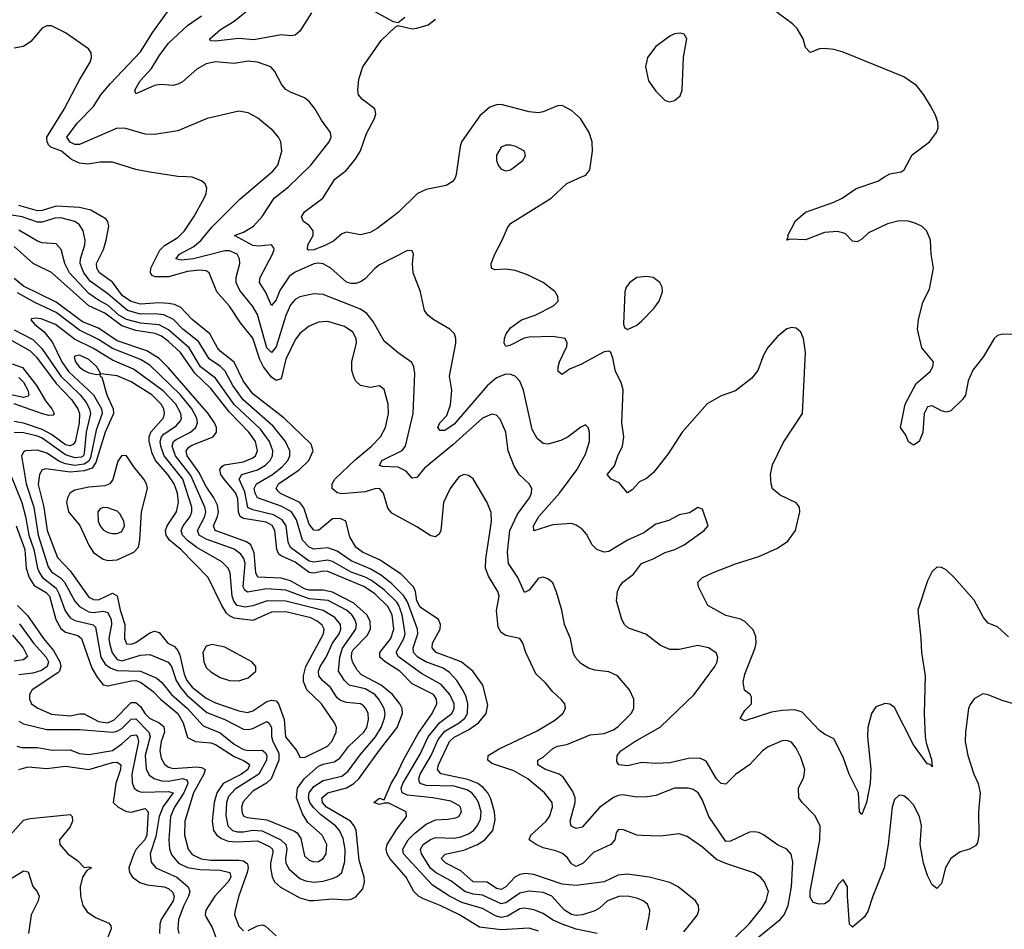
# Model space of a CAD drawing. Header units: inches. Extents: x 884549 to 1028252, y 526810 to 653624.
# Tile 528 of 656: x 953294 to 957498, y 606788 to 610671. Entities that reach past the tile are written whole.
import ezdxf

# ---------------------------------------------------------------- set-up
doc = ezdxf.new("R2010")
doc.units = ezdxf.units.IN
doc.header["$MEASUREMENT"] = 0
doc.layers.add('A9650', color=7, linetype='Continuous')
doc.layers.add('A9651', color=7, linetype='Continuous')

msp = doc.modelspace()

# ---------------------------------------------------------------- linework, layer by layer
at = {"layer": 'A9650', "color": 5}
for points, elevation in [([(956350, 606755), (956410, 606813.4), (956462.4, 606877.6), (956481.7, 606910), (956491.6, 606950), (956474.5, 606990), (956457.7, 607010), (956429.4, 607029.4), (956310, 607068.3), (956270, 607085.9), (956210, 607139.1), (956144, 607184), (956110, 607196.1), (956030, 607185), (955950, 607188.7), (955930, 607190.6), (955870, 607214), (955850, 607213.3), (955840.5, 607199.5), (955834.9, 607170), (955818.7, 607150), (955744.7, 607115.3), (955699.9, 607070), (955670, 607055.7), (955650, 607067.9), (955632.9, 607092.9), (955611.4, 607111.4), (955583.3, 607123.3), (955530, 607136.1), (955499, 607150), (955469.8, 607170), (955477.2, 607190), (955541.6, 607250), (955556.7, 607270), (955569.9, 607310), (955567.8, 607330), (955535.2, 607370), (955463.9, 607430), (955404.8, 607464.8), (955310, 607496), (955293, 607510), (955295, 607530), (955341.9, 607558.1), (955504.3, 607635.7), (955578.6, 607681.4), (955613.7, 607710), (955624.4, 607730), (955621.3, 607750), (955608, 607768), (955570, 607802), (955539.9, 607839.9), (955498.5, 607878.5), (955455.6, 607970), (955443, 608010), (955430, 608029.5), (955370, 608042.5), (955350, 608054.8), (955337.2, 608077.2), (955330.3, 608149.7), (955342, 608210), (955335.9, 608230), (955296, 608296), (955283, 608330), (955284.3, 608370), (955308.6, 608528.6), (955307.2, 608567.2), (955290.8, 608610), (955230, 608711.6), (955210, 608725.6), (955190, 608729.6), (955170, 608719.6), (955131.6, 608670), (955103.7, 608610), (955093.1, 608490), (955085.3, 608474.7), (955070, 608464.2), (955050, 608467.7), (954990, 608506.6), (954883.9, 608563.9), (954866.6, 608586.6), (954847.7, 608650), (954830.4, 608670.4), (954810, 608668.4), (954770, 608655.4), (954670, 608647.6), (954650, 608651.9), (954629.1, 608670), (954627.9, 608690), (954639.2, 608710), (954727.1, 608792.9), (954796.9, 608850), (954835, 608890), (954856.6, 608930), (954868.4, 608990), (954868.2, 609030), (954850, 609092.9), (954830, 609107.9), (954790, 609101.5), (954750, 609109.8), (954730, 609128.4), (954722.6, 609142.6), (954713, 609173), (954711.7, 609210), (954731.8, 609291.8), (954730.7, 609310.7), (954716.9, 609336.9), (954681.5, 609361.5), (954610, 609383), (954570, 609380.5), (954530, 609362.5), (954490, 609332), (954470, 609304.6), (954430, 609221.4), (954410, 609138.5), (954390, 609130.5), (954370, 609145.2), (954334.9, 609190), (954320, 609220), (954290, 609311.1), (954236.5, 609376.5), (954190, 609448), (954136.4, 609510), (954103.9, 609590), (954090, 609599.1), (954061.5, 609601.5), (954010, 609596.1), (953930, 609573.2), (953873.1, 609573.1), (953859.9, 609579.9), (953852.1, 609590), (953854.1, 609610), (953892.4, 609687.6), (953912.1, 609707.9), (953970, 609741.4), (953997.9, 609770), (954037.9, 609830), (954082.5, 609910), (954090.8, 609930), (954092.8, 609952.8), (954085.6, 609970), (954070, 609983), (954030, 609998.5), (954007.8, 610000)], 2180), ([(956443.2, 606750), (956541.6, 606830), (956558.1, 606850), (956576.1, 606890), (956589.5, 606970), (956594.9, 607074.9), (956588.9, 607108.9), (956569.8, 607129.8), (956530, 607148.7), (956470, 607191.9), (956450, 607201.5), (956430, 607204.8), (956410, 607202.6), (956330, 607164.1), (956310, 607163.2), (956236.9, 607270), (956210, 607339.1), (956191.2, 607370), (956170, 607384.3), (956149.9, 607389.9), (956090, 607389.9), (956010, 607359.9), (955974.1, 607354.1), (955930, 607352.7), (955870, 607362.4), (955850, 607359.9), (955830, 607351.1), (955770, 607308.2), (955696.1, 607223.9), (955670, 607217.7), (955648.6, 607228.6), (955644.2, 607250), (955665.4, 607330), (955665.4, 607350), (955656.3, 607376.3), (955616.2, 607436.2), (955598.3, 607450), (955538.7, 607470), (955506, 607490), (955506, 607510), (955530, 607523.3), (955570, 607559.3), (955589.9, 607570.1), (955630, 607577.1), (955730, 607618.7), (955790, 607624.2), (955830, 607639.1), (955850, 607653.7), (955905.3, 607710), (955916.8, 607730), (955916.4, 607770), (955898.3, 607810), (955847.3, 607870), (955810, 607887.6), (955750, 607894.2), (955722.3, 607902.3), (955690, 607922.2), (955666.5, 607950), (955657, 607970), (955645.5, 608030), (955620.3, 608090), (955608.9, 608150), (955587, 608227), (955570, 608267), (955550, 608283.6), (955530, 608291.6), (955510, 608287), (955470, 608235.8), (955450, 608226.3), (955421.6, 608290), (955380.9, 608350), (955377.4, 608397.4), (955386.7, 608490), (955419.1, 608560.9), (955470.5, 608630), (955479.4, 608650), (955480.8, 608670), (955469.8, 608690), (955426.6, 608730), (955405.2, 608765.2), (955380.6, 608830), (955370.4, 608910.4), (955345.9, 608965.9), (955330, 608983.5), (955310, 608987.3), (955270, 608969.8), (955143.8, 608856.2), (955023.2, 608756.8), (954990, 608716.3), (954970, 608714), (954943.7, 608743.7), (954910, 608761.4), (954843.5, 608763.5), (954830, 608767.9), (954840.6, 608790), (954927.5, 608832.5), (954941, 608850), (954974.9, 608990), (954981.3, 609161.3), (954976.8, 609190), (954968.2, 609208.2), (954910, 609248.5), (954850, 609298.9), (954803.5, 609383.5), (954777, 609417), (954750, 609435), (954590, 609498.4), (954550, 609500.6), (954490, 609488), (954470, 609477.4), (954450, 609453.6), (954430, 609408.9), (954390, 609274.3), (954370, 609251.2), (954350, 609270.7), (954310, 609412.9), (954290, 609446.5), (954234.7, 609514.7), (954218, 609550), (954217.8, 609570), (954234.6, 609630), (954233.3, 609650), (954222.2, 609670), (954190, 609685.1), (954170, 609684.9), (954037, 609650), (953984.3, 609644.3), (953961.4, 609650), (953976.5, 609670), (954037.2, 609702.8), (954069.5, 609730), (954114.1, 609785.9), (954234.8, 609905.2), (954346.3, 610000)], 2160), ([(957547.5, 607747.5), (957490, 607764.8), (957430, 607789.7), (957406.6, 607793.4), (957370, 607771.8), (957352.5, 607747.5), (957345.7, 607730), (957332.6, 607630), (957331.5, 607590), (957343.2, 607530), (957368.1, 607450), (957386.5, 607410), (957394.9, 607370), (957388, 607290), (957390.2, 607189.8), (957383.4, 607156.6), (957375.8, 607144.2), (957349.2, 607130.8), (957310, 607119.3), (957269.6, 607090.4), (957247.6, 607050), (957230, 606983.7), (957210, 606962.7), (957190, 606978.4), (957170, 607018.4), (957153.6, 607070), (957139.3, 607150), (957144.2, 607230), (957136.5, 607270), (957110, 607319.7), (957090, 607342.4), (957070, 607358.4), (957050, 607360.7), (957030, 607342.7), (957019.6, 607310), (957002.7, 607150), (956984.8, 607050), (956936.6, 606930), (956915.4, 606864.6), (956900.5, 606839.5), (956850, 606797.6), (956837.6, 606810), (956828.5, 606928.5), (956829.6, 606970), (956810, 607000.7), (956790, 606980.7), (956750, 606909.6), (956730, 606896.9), (956710, 606895.1), (956682.4, 606902.4), (956670, 606925.2), (956669.5, 606950), (956710.5, 607169.5), (956711.8, 607230), (956690, 607274.2), (956635.4, 607330), (956621.6, 607350), (956619.7, 607390), (956642.8, 607437.2), (956647.4, 607470), (956630, 607522), (956610, 607561.3), (956590, 607586.3), (956570, 607594.7), (956550, 607592.4), (956490, 607567.4), (956466.5, 607550), (956410, 607489.8), (956350, 607448.3), (956310, 607408.2), (956290, 607411), (956270, 607431.1), (956225.4, 607505.4), (956198.9, 607518.9), (956150, 607517.3), (956070, 607498.5), (956010, 607496.2), (955950, 607499.9), (955890, 607486.1), (955852, 607490), (955844.4, 607504.4), (955845.2, 607530), (955861.1, 607550), (955920.8, 607590), (956028.4, 607651.6), (956174.6, 607790), (956262.7, 607910), (956272.4, 607930), (956275.8, 607950), (956268.4, 607968.4), (956235.1, 607990), (956190, 607999.8), (956110, 607982.7), (956070, 607982.7), (956030, 607999.8), (955967.6, 608047.6), (955894, 608074), (955876.3, 608090), (955866, 608110), (955843, 608190), (955846.3, 608230), (955854.7, 608250), (955869.8, 608270.2), (955915.3, 608304.7), (955949.9, 608350.1), (955999.6, 608370), (956050, 608397.2), (956091.6, 608410), (956131, 608429), (956217.2, 608490), (956234, 608510), (956210, 608582), (956190, 608589.2), (956153.7, 608566.3), (956110, 608557.4), (956066, 608534), (956010, 608517.3), (955959.1, 608480.9), (955890, 608449.7), (955810, 608400.8), (955790, 608398.5), (955759.1, 608410), (955738.9, 608430), (955714.9, 608474.9), (955696.5, 608496.5), (955670, 608514), (955650, 608520.3), (955570, 608515), (955489.2, 608489.2), (955488, 608510), (955510.5, 608550), (955599.6, 608650), (955672.5, 608750), (955710, 608815.8), (955726.6, 608870), (955726.6, 608910), (955721.2, 608930), (955710, 608941.2), (955690, 608932.3), (955636.3, 608890), (955605, 608875), (955550, 608858.9), (955530, 608861.8), (955503.9, 608883.9), (955482.4, 608922.4), (955445.2, 609090), (955430, 609128.4), (955409.3, 609149.3), (955390, 609157.3), (955370, 609158), (955330, 609142.2), (955290, 609108.1), (955150, 608944.6), (955110, 608918), (955090, 608917.4), (955079.8, 608930), (955088.7, 608950), (955118.2, 608981.8), (955133.2, 609026.8), (955139.4, 609090), (955129.8, 609150), (955157.1, 609290), (955157.1, 609310), (955150.8, 609330), (955131, 609350), (955062.3, 609390), (955037.6, 609410), (955022.4, 609430), (955005.7, 609510), (954974, 609590), (954971.3, 609628.7), (954976.2, 609670), (954970, 609684), (954950, 609686.6), (954830, 609625), (954810, 609609.8), (954770, 609565.3), (954750, 609551.5), (954730, 609545.6), (954710, 609544.6), (954690, 609550.6), (954622.2, 609610), (954590, 609628.9), (954570, 609632.4), (954550, 609629.6), (954470, 609593.1), (954445.4, 609574.6), (954405.2, 609514.8), (954390, 609474.8), (954370, 609451.1), (954344, 609510), (954318.5, 609550), (954320.6, 609570), (954374.2, 609670), (954381.4, 609690), (954378.5, 609698.5), (954369.8, 609709.8), (954315.7, 609704.3), (954290, 609707.8), (954211.6, 609750), (954250, 609763.7), (954291.9, 609790), (954330, 609831.1), (954380.2, 609910), (954442.2, 609957.8), (954485.7, 610000)], 2140), ([(955154.8, 610000), (955151.1, 609990), (955141.3, 609978.7), (955115.9, 609964.1), (955030, 609947), (954993, 609930), (954910, 609848.4), (954820.1, 609779.9), (954790, 609762.2), (954750, 609753.3), (954690, 609763.8), (954670, 609756.5), (954633.7, 609726.3), (954594.5, 609705.5), (954550, 609688.9), (954527.3, 609687.3), (954523.1, 609690), (954524.7, 609710), (954547.9, 609750), (954547.5, 609770), (954530, 609792.4), (954506.3, 609810), (954496.8, 609830), (954510, 609851.1), (954588.4, 609910), (954640.3, 609990), (954653.3, 610000)], 2120), ([(957516, 608036), (957470, 608078.7), (957430, 608094.5), (957410, 608118.9), (957370, 608192.6), (957284, 608290), (957250, 608322.6), (957230, 608332.8), (957210, 608334), (957190, 608316.2), (957170, 608275.1), (957129.1, 608150), (957142.6, 608030), (957144.7, 607970), (957160.6, 607870), (957156.4, 607710), (957161, 607610), (957164.2, 607584.2), (957187.7, 607512.3), (957190, 607482), (957187.9, 607487.9), (957175.1, 607495.1), (957170, 607493.6), (957110, 607575.8), (957030, 607734.5), (957010, 607749.8), (956990, 607752.3), (956950, 607737.3), (956930.8, 607709.2), (956916.1, 607650), (956914.4, 607610), (956928.6, 607471.4), (956925.2, 607410), (956910, 607329.2), (956890, 607277.6), (956880.5, 607290), (956875.7, 607370), (956835.6, 607450), (956810, 607522.6), (956770, 607600.9), (956730, 607620.5), (956710, 607636.9), (956635.7, 607715.7), (956604.7, 607724.7), (956550, 607722.1), (956504.8, 607715.2), (956390, 607678.4), (956370, 607688), (956390, 607722), (956419.5, 607750), (956418.4, 607778.4), (956413.2, 607790), (956389.6, 607809.6), (956383.8, 607843.8), (956390, 607877.3), (956434.7, 607990), (956438.9, 608010), (956437.4, 608037.4), (956425.9, 608065.9), (956390, 608102.7), (956371.9, 608111.9), (956310, 608128.2), (956232.7, 608170), (956192.3, 608250), (956189.5, 608270), (956209.3, 608290), (956252.3, 608310), (956350, 608348.6), (956450, 608378.9), (956530, 608414.6), (956574.5, 608445.5), (956607.4, 608490), (956625.3, 608570), (956623.9, 608590), (956609, 608609), (956542, 608642), (956508.9, 608668.9), (956502.3, 608690), (956500.8, 608730), (956509, 608771), (956554.7, 608865.3), (956637.3, 608990), (956649.7, 609250), (956641.6, 609310), (956630, 609337.2), (956610, 609355.1), (956590, 609357), (956570, 609351.8), (956530, 609319.5), (956488.3, 609271.7), (956470, 609239.3), (956446.6, 609173.4), (956419.7, 609140.3), (956350, 609086.3), (956290, 609065.1), (956230, 609031.1), (956123.2, 608910), (956062.5, 608817.5), (956001.2, 608738.8), (955970, 608712), (955941.2, 608698.8), (955910, 608664.2), (955890, 608652), (955854.1, 608694.1), (955819.3, 608710), (955802, 608730), (955833.7, 608766.3), (955847.6, 608810), (955867.9, 608850), (955873.6, 608890), (955865.9, 608950), (955870.7, 609090.7), (955862.5, 609122.5), (955837.6, 609170), (955826.9, 609226.9), (955818, 609250), (955810, 609256.2), (955790, 609253.3), (955690, 609199.6), (955641.3, 609178.7), (955610, 609156.9), (955594, 609170), (955593.7, 609190), (955598.8, 609210), (955630, 609276), (955631.7, 609291.7), (955623.6, 609310), (955570, 609318.2), (955470, 609316.6), (955448.6, 609311.4), (955390, 609281.2), (955370, 609275.6), (955362.4, 609290), (955364.8, 609310), (955371.8, 609330), (955390, 609355.8), (955437.3, 609390), (955494.7, 609410), (955573.3, 609450), (955592.8, 609470), (955592, 609490), (955581.2, 609510), (955530, 609549.3), (955462.7, 609582.7), (955410, 609600.5), (955370, 609605.6), (955323.2, 609603.2), (955309.4, 609610), (955307.8, 609630), (955322.3, 609670), (955354.8, 609730), (955376.8, 609783.2), (955390, 609801.3), (955564.2, 609910), (955630, 609971.7), (955693.1, 610000)], 2120), ([(957570, 609326), (957490, 609328.4), (957470, 609322.5), (957455.1, 609310), (957410, 609233.6), (957364.4, 609175.6), (957344.7, 609130), (957332.2, 609067.8), (957320.4, 609050), (957270, 609002), (957250, 608996), (957230, 609001.2), (957190, 609023.5), (957170, 609018.9), (957155.9, 608990), (957150, 608909), (957135.6, 608870), (957110, 608855.4), (957090, 608869.7), (957078.1, 608898.1), (957054.7, 608930), (957074.8, 609030), (957122, 609118), (957182.4, 609170), (957193, 609190), (957196, 609210), (957146, 609270), (957127.3, 609350), (957131.5, 609390), (957150, 609464.7), (957178.6, 609521.4), (957196.4, 609610), (957186, 609670), (957182.9, 609730), (957168.2, 609768.2), (957147.9, 609787.9), (957121.2, 609801.2), (957090, 609810.8), (957050, 609813.3), (957000.1, 609799.9), (956918.5, 609761.5), (956890, 609734.7), (956870, 609722.7), (956850, 609726), (956818.9, 609758.9), (956786.8, 609766.8), (956730, 609762.4), (956650, 609731.3), (956586, 609734), (956569.6, 609730), (956576, 609744), (956574, 609750), (956607.3, 609812.7), (956649.2, 609850), (956770, 609892.2), (956806.6, 609910), (956865.6, 609950), (956957.8, 609982.2), (956987.1, 610000)], 2080), ([(956130, 606777), (956150, 606801.1), (956187.8, 606850), (956194.6, 606870), (956193, 606890), (956179.8, 606910), (956106.5, 606970), (956070, 606987.3), (955981.3, 607010), (955890, 607023.7), (955850, 607018.9), (955789.5, 606990.5), (955670, 606975.2), (955610, 606980.1), (955490, 607022.6), (955453.7, 607026.3), (955430, 607021.5), (955409, 607011), (955370, 606968.7), (955350, 606958.4), (955330, 606962.8), (955290, 606989.6), (955230, 606991), (955177.7, 607037.7), (955113.5, 607070), (955093.5, 607090), (955111.1, 607108.9), (955190, 607126.3), (955249.3, 607150.7), (955280.9, 607170), (955314.6, 607210), (955324.6, 607255.4), (955321.3, 607290), (955305.3, 607345.3), (955293.2, 607370), (955273.5, 607393.5), (955250.1, 607410.1), (955207.8, 607427.8), (955092, 607452), (955077.5, 607470), (955081.9, 607490), (955129.8, 607590.2), (955150, 607608.4), (955210, 607638.9), (955253.3, 607670), (955286.2, 607710), (955293.8, 607746.2), (955271.5, 607830), (955229.3, 607890), (955179.5, 607930), (955072.2, 607970), (955055.9, 607990), (955056.9, 608010), (955089.3, 608070), (955091.4, 608090), (955082.2, 608110), (955003.6, 608163.6), (954989.8, 608190), (954984.2, 608230), (954975.3, 608250), (954923.7, 608303.7), (954830, 608365.4), (954758.1, 608398.1), (954730, 608419.3), (954703.2, 608463.2), (954686.5, 608530), (954662.2, 608542.2), (954630, 608539.9), (954570.2, 608490), (954550, 608491.7), (954530, 608518.1), (954507.2, 608587.2), (954490.3, 608610), (954408.3, 608648.3), (954398.2, 608658.2), (954389.9, 608670), (954399.5, 608690), (954487.1, 608750), (954528.5, 608790), (954547.3, 608830), (954538.8, 608858.8), (954422.9, 608970), (954290, 609074.4), (954247.7, 609130), (954209.8, 609209.8), (954150, 609256.3), (954138.3, 609270), (954105.9, 609330), (954030, 609391.4), (953982.5, 609442.5), (953955.2, 609455.2), (953930, 609459.9), (953890, 609463.1), (953810, 609457.1), (953770, 609468.1), (953733.1, 609493.1), (953690, 609550.3), (953635.5, 609590), (953623.6, 609610), (953622.2, 609630), (953652.2, 609690), (953664, 609730), (953674.6, 609790), (953671.1, 609810), (953661.6, 609821.6), (953598.1, 609858.1), (953549.7, 609869.7), (953450, 609875.4), (953390, 609856.4), (953370, 609854.7), (953290, 609878.1)], 2220), ([(955970, 606786), (955983.4, 606850), (955984.7, 606870), (955974.7, 606894.7), (955956.8, 606910), (955930, 606920.5), (955890, 606929.2), (955852.4, 606927.6), (955804, 606910), (955770, 606878.7), (955750, 606867.3), (955697.1, 606850), (955670, 606847.5), (955650, 606851.7), (955620.2, 606870), (955566.8, 606930), (955530, 606944.7), (955470, 606950.7), (955430, 606941.9), (955370, 606901), (955350, 606896.1), (955270, 606933.8), (955230, 606937.6), (955195.2, 606950), (955135.3, 606995.3), (955070, 607030.5), (955049, 607049), (955009.2, 607110), (955005.5, 607130), (955016.4, 607150), (955047.9, 607172.1), (955070, 607179.4), (955150, 607176.6), (955177.7, 607182.3), (955210, 607195.7), (955231.7, 607210), (955249.2, 607230.8), (955261.5, 607258.5), (955264.3, 607290), (955253.3, 607330), (955241.8, 607350), (955224.5, 607370), (955203.8, 607383.8), (955150, 607398.4), (955030, 607402.2), (955004.2, 607410), (955000.2, 607420.2), (954998.1, 607430), (955004.5, 607450), (955051.8, 607530), (955081.3, 607598.7), (955110, 607634), (955170.8, 607670), (955194.2, 607690), (955206.1, 607710), (955208.1, 607750), (955200.5, 607780.5), (955187.4, 607807.4), (955160.5, 607850), (955130, 607884.6), (955102.3, 607902.3), (955027.8, 607930), (954994.1, 607950), (954975.2, 607970), (954975, 607990), (954994.9, 608050), (954993, 608070), (954950, 608185.4), (954933.5, 608213.5), (954883.3, 608263.3), (954838.4, 608298.4), (954790, 608327.5), (954710, 608361.1), (954650, 608403), (954610, 608416.3), (954550, 608410.6), (954530, 608419.6), (954501.6, 608450), (954476, 608536), (954454.1, 608570), (954410, 608594.4), (954309.8, 608629.8), (954299, 608650), (954295.5, 608670), (954305.8, 608690), (954373.8, 608730), (954415.8, 608764.2), (954438.7, 608790), (954447.5, 608810), (954448.3, 608830), (954429.5, 608870), (954376.6, 608936.6), (954249, 609049), (954203.9, 609110), (954171.1, 609171.1), (954151.1, 609191.1), (954103, 609223), (954057.5, 609297.5), (953991.4, 609350), (953950.9, 609390.9), (953910, 609410.7), (953870, 609415.6), (953810, 609413.7), (953754.6, 609430), (953670, 609501.5), (953595.4, 609555.4), (953568.5, 609590), (953552.3, 609630), (953553.5, 609650), (953572.1, 609710), (953573.1, 609730), (953565.7, 609770), (953550, 609795.9), (953530, 609810.3), (953470, 609824.9), (953444.6, 609824.6), (953390, 609807.5), (953370, 609806.3), (953304.2, 609830), (953188.1, 609848.1)], 2240), ([(955760.5, 606770), (955670, 606789.1), (955610, 606809.9), (955569.1, 606829.1), (955530, 606855.1), (955490, 606871.8), (955450, 606878.5), (955430, 606875.6), (955376.4, 606843.6), (955350, 606838.8), (955326, 606846), (955270, 606876.2), (955182, 606902), (955129.2, 606929.2), (955056.3, 606976.3), (954933.2, 607110), (954929.9, 607130), (954952.6, 607170), (954981.1, 607198.9), (955030, 607236.3), (955070, 607255.1), (955122.3, 607257.7), (955155.4, 607264.6), (955169.8, 607270.2), (955180.3, 607290), (955175.8, 607310), (955170, 607316.4), (955135.4, 607335.4), (955058, 607350), (954950, 607360.1), (954927.7, 607370), (954922.9, 607390), (954929.7, 607410), (955003.8, 607536.2), (955038.7, 607610), (955088.5, 607671.5), (955139.7, 607710), (955149, 607730), (955148.7, 607750), (955130.3, 607790), (955093.4, 607833.4), (955010, 607880.6), (954911.7, 607951.7), (954902, 607970), (954935, 608030), (954939.7, 608050), (954927.6, 608130), (954913.6, 608170), (954904, 608184), (954850, 608237.9), (954797, 608277), (954770, 608291.5), (954710, 608312.3), (954630, 608357.8), (954610, 608364), (954550, 608355), (954530, 608359.7), (954450, 608418.3), (954440.7, 608440.7), (954431.5, 608510), (954415.6, 608535.6), (954377.9, 608557.9), (954290, 608579), (954268.7, 608588.7), (954255.8, 608655.8), (954230.7, 608710), (954243.4, 608730), (954310.3, 608749.7), (954343.4, 608770), (954363.3, 608790), (954373.4, 608810), (954375.3, 608830), (954361.5, 608870), (954322.5, 608922.5), (954210, 609029), (954130, 609141), (954066.7, 609190), (954017.7, 609270), (953930, 609347.5), (953890, 609369.1), (953810, 609375.6), (953750, 609391.3), (953717.9, 609410), (953671.5, 609451.5), (953630, 609473.5), (953590, 609501.7), (953507.3, 609590), (953486.6, 609630), (953470.8, 609690.8), (953450, 609714.2), (953390, 609719.1), (953370, 609725.7), (953290, 609773.1)], 2260), ([(955510, 606779.9), (955470, 606792.6), (955350, 606785.6), (955257.4, 606797.4), (955171.8, 606850), (955090, 606889.6), (955018.2, 606918.2), (954997.6, 606930), (954977.5, 606950), (954944.6, 607010), (954874.2, 607090), (954862.6, 607110), (954859.4, 607130), (954863.6, 607150), (954904, 607216), (954946.4, 607270), (954945.1, 607290), (954870, 607326.6), (954850, 607327.1), (954830, 607321), (954806.4, 607330), (954830, 607347.2), (954850, 607340.7), (954879.8, 607410), (954905, 607450), (954931, 607509), (954995.5, 607624.5), (955055.4, 607710), (955075.6, 607750), (955073.5, 607770), (955061.3, 607790), (954970, 607835.7), (954916.7, 607890), (954854.9, 607930), (954832.3, 607950), (954832.3, 607970), (954879.4, 608030), (954891.2, 608068.8), (954884, 608130), (954865.8, 608165.8), (954810, 608220.6), (954766, 608250), (954610, 608315.8), (954590, 608316.9), (954550, 608308), (954530, 608310.7), (954470, 608355.6), (954410, 608381.9), (954401.1, 608390), (954392.1, 608410), (954383.5, 608490), (954372.6, 608512.6), (954346.4, 608526.4), (954250, 608541.4), (954236.2, 608550), (954229.1, 608569.1), (954225.6, 608625.6), (954216.5, 608650), (954166.7, 608710), (954153.5, 608730), (954148.8, 608751.2), (954156.6, 608763.4), (954169.2, 608770.8), (954250, 608783.6), (954290, 608801), (954300.6, 608810), (954310.3, 608830), (954301.5, 608870), (954272.4, 608910), (954190, 608995.1), (954110, 609096.3), (954041.9, 609161.9), (953980.8, 609250), (953930, 609298), (953900, 609320), (953872, 609332), (953790, 609345), (953730, 609365), (953658.3, 609418.3), (953590, 609449.7), (953430, 609591.6), (953351.9, 609630), (953270, 609702.5)], 2280), ([(953279.4, 608510), (953315.8, 608410), (953321.4, 608330), (953334.1, 608290), (953356.5, 608256.5), (953406.6, 608226.6), (953420.8, 608210), (953449.1, 608110), (953470, 608072.6), (953490, 608056.1), (953542.1, 608042.1), (953558.2, 608030), (953602.8, 607902.8), (953624.6, 607864.6), (953650, 607831.9), (953670, 607827.3), (953770, 607849.3), (953790, 607850), (953810, 607843.6), (953863.8, 607803.8), (953895.2, 607770), (953970, 607710), (953992.8, 607670), (954010, 607606.7), (954044.4, 607590), (954110, 607584.1), (954130, 607576.4), (954210, 607525.3), (954249.3, 607509.3), (954273.5, 607493.5), (954275.7, 607490), (954268, 607470), (954241.5, 607450), (954162.4, 607410), (954135.5, 607370), (954124.2, 607330), (954116.2, 607250), (954121.8, 607210), (954135.9, 607190), (954155.7, 607175.7), (954184.9, 607164.9), (954221.9, 607161.9), (954310, 607165.9), (954361.2, 607141.2), (954373, 607130), (954375.3, 607115.3), (954364.5, 607070), (954364.8, 607050), (954372.3, 607012.3), (954382.5, 606990), (954408, 606968), (954490, 606923), (954530, 606911.3), (954550, 606911.3), (954630, 606918.4), (954690, 606913.6), (954710, 606916.8), (954730, 606927.1), (954759.7, 606960.3), (954766.8, 606990), (954765, 607010), (954743.6, 607083.6), (954730.7, 607210), (954722.9, 607230), (954706.7, 607250), (954604.7, 607310), (954587.7, 607330), (954584.8, 607350), (954609.8, 607370.2), (954690, 607391.8), (954721, 607410), (954742.9, 607430), (954830, 607552.6), (954906.2, 607650), (954928.6, 607710), (954927.4, 607730), (954917.2, 607750), (954886.3, 607790), (954838, 607830), (954754.1, 607874.1), (954735, 607895), (954715.1, 607930), (954710.4, 607950), (954712.5, 607970), (954718.7, 607981.3), (954777.3, 608042.7), (954792.7, 608070), (954790, 608103.8), (954775.9, 608130), (954720.3, 608180.3), (954630, 608226.7), (954590, 608235.5), (954530, 608235.4), (954510, 608241.7), (954450, 608275.8), (954410, 608287.8), (954311.6, 608291.6), (954301.8, 608310), (954295.9, 608395.9), (954280.9, 608430), (954262.7, 608442.7), (954128.2, 608490), (954121.9, 608510), (954139.3, 608550), (954143.1, 608570), (954138.4, 608598.4), (954122.9, 608630), (954090, 608678), (954059.1, 608739.1), (954009.2, 608810), (954005.2, 608830), (954014.4, 608845.6), (954026.1, 608853.9), (954121, 608890), (954135, 608910), (954133.9, 608930), (954125.7, 608950), (954098.4, 608990), (953930, 609184.4), (953890, 609224.9), (953837.3, 609257.3), (953710, 609299.9), (953630, 609354.1), (953561.9, 609381.9), (953450, 609464.8), (953310, 609533.2), (953270, 609565.8)], 2320), ([(953255.2, 608730), (953303.1, 608610), (953319.4, 608550), (953333.7, 608470), (953354.6, 608410), (953369.8, 608330), (953378.2, 608310), (953391.6, 608290), (953450, 608244), (953462, 608222), (953488.1, 608148.1), (953510, 608117.5), (953530, 608106.8), (953607.6, 608087.6), (953618.2, 608078.2), (953641.3, 607950), (953659.4, 607919.4), (953683.1, 607903.1), (953710, 607892.7), (953810, 607890), (953879.9, 607859.9), (953901.5, 607841.5), (953941.9, 607790), (954010, 607730.1), (954077.2, 607657.2), (954150, 607627), (954210, 607578.1), (954250, 607556.1), (954270, 607551.4), (954330, 607552.6), (954342.2, 607542.2), (954349.7, 607530), (954348.5, 607510), (954315.9, 607450), (954214, 607386), (954185.3, 607354.7), (954177.7, 607330), (954174.4, 607274.4), (954183.1, 607230), (954202.3, 607210), (954223.5, 607203.5), (954250, 607203.5), (954290, 607211.4), (954330, 607208.4), (954409.3, 607169.3), (954430.7, 607150), (954434.8, 607130), (954428.5, 607090), (954430.4, 607070.4), (954444.5, 607044.5), (954490, 607005), (954514.6, 606994.6), (954550, 606988.9), (954590, 606993), (954630, 607004.7), (954650, 607013.9), (954669.1, 607030), (954682.4, 607077.6), (954684.4, 607130), (954675.2, 607175.2), (954659.2, 607210), (954642.9, 607230), (954578.6, 607278.6), (954548.3, 607308.3), (954533.1, 607330), (954527.5, 607350), (954530, 607370), (954550, 607397.4), (954590, 607422.9), (954670, 607442.3), (954697.3, 607462.7), (954747.7, 607532.3), (954813.8, 607610), (954837.1, 607650), (954852, 607690), (954854.1, 607710), (954849.9, 607730), (954828, 607770), (954810, 607789.9), (954770, 607814.6), (954701.7, 607830), (954681.2, 607850), (954655.4, 607890), (954661.1, 607950), (954672.1, 607987.9), (954729.9, 608070), (954732.2, 608090), (954725.9, 608110), (954712.7, 608130), (954690, 608150.2), (954611.1, 608191.1), (954530, 608198.8), (954430, 608235.8), (954350, 608242.1), (954267, 608227), (954255.5, 608235.5), (954248.4, 608250), (954256.5, 608350), (954251, 608371), (954238.2, 608390), (954210.3, 608410.3), (954090, 608453.2), (954060.7, 608470), (954052.7, 608490), (954084.5, 608550), (954088.5, 608570), (954085.2, 608590), (954025.5, 608725.5), (953959.5, 608810), (953945.4, 608850), (953951.1, 608870), (953961.6, 608878.4), (954023.6, 608910), (954046.8, 608930), (954053.8, 608950), (954049.9, 608970), (954028.6, 609010), (953980.2, 609070), (953850, 609197), (953810, 609221), (953690, 609267.1), (953630, 609306.5), (953550, 609345.5), (953450, 609421), (953361.9, 609461.9), (953285.3, 609505.3)], 2340), ([(953270, 609347.3), (953350, 609306.1), (953388, 609268), (953470, 609150), (953552.1, 609070), (953577.4, 609037.4), (953592.8, 609010), (953596.2, 608990), (953578.5, 608910), (953570, 608820.8), (953566.3, 608810), (953556.4, 608803.6), (953530, 608801.3), (953490, 608813.2), (953390, 608884.1), (953370, 608893.7), (953310, 608907.7), (953270, 608908.4)], 2340), ([(953250, 609308.1), (953338.2, 609258.2), (953366.3, 609230), (953450, 609117.7), (953515.4, 609050), (953542.3, 609010), (953549.8, 608989.8), (953548.6, 608948.6), (953530.8, 608869.2), (953521.9, 608858.1), (953510, 608852.7), (953490, 608856.3), (953430, 608899.8), (953390, 608921.8), (953311.1, 608948.9), (953270, 608955.6)], 2320), ([(953262.7, 609202.7), (953305.9, 609185.9), (953366.2, 609110), (953404.6, 609044.6), (953432.1, 609010), (953440.7, 608990), (953436.8, 608983.2), (953418.1, 608981.9), (953392, 608988), (953270, 609031)], 2280), ([(953290, 609144.1), (953310, 609123.6), (953328.6, 609090), (953332.7, 609070), (953330, 609064.3), (953310, 609058.5), (953250, 609070.7)], 2260), ([(953284.7, 608170), (953327.3, 608127.3), (953395.7, 608030), (953438.5, 607978.5), (953465.9, 607930), (953469.8, 607910), (953463.7, 607890), (953457, 607883), (953347.2, 607810), (953335.9, 607790), (953335.5, 607770), (953344.1, 607750), (953372, 607732), (953430, 607706.4), (953510, 607699.9), (953550, 607708.3), (953570, 607707.6), (953630, 607674.7), (953670, 607668.9), (953697.6, 607682.4), (953770, 607755.9), (953790, 607756.2), (953810, 607739.1), (953830, 607707.5), (953848.7, 607690), (953890.1, 607670), (953910, 607653.8), (953913.1, 607630), (953898.1, 607590), (953892.4, 607550), (953898.5, 607518.5), (953913.1, 607493.1), (953930, 607480.1), (953950, 607474.1), (954050, 607481), (954070, 607479), (954086.1, 607470), (954080.2, 607450), (954036.7, 607370), (953999.4, 607250), (953997.8, 607190), (954013.2, 607130), (954030, 607107.3), (954068.5, 607088.5), (954110, 607083.4), (954230, 607083.5), (954250, 607080.5), (954267.2, 607067.2), (954269.8, 607050), (954265.3, 607030), (954229.4, 606930.6), (954213.9, 606870), (954211.8, 606850), (954230, 606802), (954250, 606781.9)], 2280), ([(953292.8, 608092.8), (953353.1, 608010), (953407.5, 607950), (953416.7, 607930), (953411.5, 607910), (953387, 607893), (953350, 607881.6), (953290, 607874.6)], 2260), ([(953264, 608044), (953309.3, 607990), (953327.4, 607952.6), (953310, 607938.3), (953270, 607932.8)], 2240), ([(953290, 607676.8), (953310, 607664.7), (953410, 607641.3), (953550, 607640.9), (953690, 607630), (953710, 607633.9), (953730, 607645.1), (953770, 607684.8), (953790, 607686.1), (953845.7, 607630), (953851.3, 607611.3), (953830.1, 607530), (953833.8, 607473.8), (953846.7, 607446.7), (953871.1, 607431.1), (953901.7, 607421.7), (953930, 607420.6), (953990, 607432.2), (954006.6, 607426.6), (954010, 607418.5), (954011.7, 607410), (953995.6, 607370), (953954.5, 607310), (953938.7, 607270), (953930.4, 607170), (953934.3, 607130), (953944.5, 607104.5), (953972.7, 607070), (954010, 607051.8), (954063.3, 607043.3), (954150, 607040.9), (954192.1, 607030), (954195.1, 607010), (954183.8, 606990), (954127.8, 606930), (954088.4, 606870), (954085.8, 606850), (954090, 606839.3), (954115.6, 606795.6), (954132.7, 606750)], 2260), ([(953282.2, 607570), (953303.6, 607563.6), (953370, 607563.5), (953432.4, 607552.4), (953510, 607553.7), (953550, 607538.8), (953590, 607534.3), (953690, 607551.3), (953730, 607579.3), (953770, 607615.9), (953790, 607617.6), (953797, 607610), (953801.7, 607590), (953773.3, 607450), (953774.5, 607414.5), (953783.6, 607390), (953798.7, 607378.7), (953814, 607374), (953930, 607376.7), (953950, 607370), (953907.3, 607312.7), (953889.6, 607270), (953875.1, 607184.9), (953851.7, 607110), (953855.1, 607075.1), (953874.8, 607050), (953964.8, 607010), (954013.7, 606970), (954020.5, 606950), (954015.1, 606930), (953994.4, 606890), (953972.8, 606830), (953969.3, 606790.7), (953973.1, 606770)], 2240), ([(953290, 607470.1), (953330, 607481.6), (953410, 607475), (953490, 607484.2), (953590, 607470.7), (953690, 607499.6), (953710, 607502), (953726.7, 607490), (953725.1, 607470), (953704.6, 607410), (953693.1, 607330), (953714, 607310), (953750, 607290.8), (953770, 607288.4), (953830, 607304.1), (953843.3, 607290), (953837.7, 607190), (953828, 607170), (953791.3, 607130), (953781.4, 607110), (953759.6, 607050), (953763.6, 607030), (953776.3, 607010), (953807.5, 606987.5), (953838.1, 606978.1), (953910, 606969.7), (953930, 606962.5), (953947.2, 606947.2), (953953.2, 606930), (953949.8, 606910), (953898.8, 606830), (953892.1, 606810), (953891, 606770)], 2220), ([(953242.8, 607177.2), (953310, 607253.4), (953338.4, 607261.6), (953510, 607277.8), (953518.2, 607270), (953519.8, 607250), (953510, 607226), (953463.5, 607170), (953465.2, 607150), (953500.3, 607110), (953541.6, 607081.6), (953570, 607052.2), (953590, 607055.3), (953600.7, 607050), (953580.9, 607039.1), (953562.8, 607010), (953552.8, 606970), (953554.2, 606930), (953564, 606890), (953582.1, 606862.1), (953618.4, 606838.4), (953674.6, 606814.6), (953683.4, 606803.4), (953684.7, 606790), (953658, 606722)], 2180), ([(953250, 607000.9), (953310, 607037.7), (953330, 607034), (953350, 606970.5), (953369.2, 606949.2), (953376.9, 606930), (953373, 606910), (953343.2, 606850), (953332, 606770)], 2160), ([(954270, 606783.4), (954310, 606802.5), (954330, 606806.4), (954342.2, 606802.2), (954390, 606759.8)], 2280)]:
    msp.add_lwpolyline(points, dxfattribs=dict(at, elevation=elevation))
for points, elevation in [([(955970, 609574.9), (955930, 609570.2), (955899.3, 609550), (955884.1, 609530), (955878.3, 609510), (955871.8, 609371.8), (955877.1, 609357.1), (955890, 609348.2), (955930, 609367.6), (955950, 609385.5), (956002.3, 609437.7), (956024.1, 609470), (956038.6, 609510), (956037.5, 609530), (956027.3, 609550), (955998.7, 609570)], 2120), ([(953362.4, 609397.6), (953345.1, 609394.9), (953342, 609390), (953359.3, 609370), (953398.5, 609338.5), (953433.9, 609293.9), (953473.9, 609210), (953502.4, 609170), (953609.8, 609070), (953644.1, 609010), (953646.2, 608990), (953621.2, 608918.8), (953597.1, 608802.9), (953590, 608786.9), (953570, 608773.1), (953530, 608768.6), (953490, 608774.8), (953464.7, 608784.7), (953410, 608820.9), (953370, 608833.6), (953319.5, 608830), (953310, 608824.5), (953301.4, 608810), (953322.3, 608690), (953354.6, 608590), (953372.5, 608470), (953415.1, 608335.1), (953430, 608314.8), (953468.5, 608288.5), (953485.4, 608270), (953529.2, 608189.2), (953550, 608165.9), (953590, 608144), (953610, 608141.2), (953650, 608146.2), (953670, 608140.8), (953684.1, 608110), (953686.6, 608090), (953675.3, 608030), (953677.5, 608010), (953688.4, 607968.4), (953710, 607939.9), (953730, 607934.1), (953810, 607958.1), (953850, 607960.6), (953928.2, 607928.2), (953942.5, 607910), (953962.6, 607850), (953980.7, 607820.7), (954008.2, 607788.2), (954093.1, 607713.1), (954170, 607684), (954250, 607642.1), (954270, 607641), (954290, 607646), (954350, 607675), (954357.7, 607670), (954369, 607650), (954369.3, 607610.7), (954375.5, 607590), (954400, 607540), (954400.1, 607510), (954367.7, 607430), (954348.1, 607411.9), (954290, 607377.4), (954247.7, 607332.3), (954241.3, 607310), (954244.4, 607284.4), (954251, 607271), (954264.8, 607264.8), (954350, 607255.9), (954467.2, 607207.2), (954479.2, 607199.2), (954495.2, 607175.2), (954510, 607102.2), (954530, 607083.7), (954550, 607076.6), (954570, 607077.7), (954590, 607090.2), (954602.5, 607110), (954605.2, 607150), (954586.1, 607190), (954524.2, 607244.2), (954501.5, 607281.5), (954475.9, 607350), (954479.9, 607390), (954508.7, 607430), (954570, 607484), (954590, 607493.2), (954637.2, 607502.8), (954661.6, 607518.4), (954699.2, 607570), (954764.3, 607630), (954775.9, 607650), (954784, 607684), (954781.6, 607710), (954772.6, 607730), (954761.7, 607741.7), (954750, 607750.8), (954690, 607755.7), (954664.4, 607764.4), (954650, 607776.6), (954621, 607821), (954587.7, 607850), (954572.1, 607870), (954570.3, 607890), (954577.6, 607910), (954602.6, 607950), (954630.5, 608009.5), (954657.7, 608050), (954665.2, 608070), (954663.9, 608090), (954639.2, 608119.2), (954590, 608149.7), (954430, 608188.6), (954350.3, 608189.7), (954290, 608168.8), (954257.3, 608162.7), (954222.8, 608170), (954208.2, 608188.2), (954202, 608210), (954192.2, 608310), (954184.1, 608330), (954156.8, 608356.8), (954050, 608418.2), (954010, 608448.2), (953989.9, 608470), (953983.1, 608490), (953992.4, 608510), (954022.3, 608550), (954029, 608570), (954028.5, 608590), (953990.4, 608710), (953910.9, 608810), (953896.2, 608850), (953894.2, 608870), (953900.1, 608890), (953910, 608902), (953962.5, 608937.5), (953980.8, 608959.2), (953984.8, 608970), (953982.2, 608990), (953960.2, 609030), (953907.2, 609087.2), (953779.6, 609179.6), (953690, 609217.5), (953610, 609268.2), (953528, 609308), (953446.8, 609370), (953385.8, 609394.2)], 2360), ([(953550, 609238.6), (953530, 609234.3), (953527.1, 609230), (953532.5, 609210), (953547.6, 609190), (953570, 609173.3), (953590, 609163.3), (953623.7, 609156.3), (953639.8, 609159.8), (953636.3, 609150), (953644.9, 609144.9), (953665.6, 609070), (953694, 609010), (953695.3, 608990), (953659.3, 608910), (953619.8, 608780.2), (953603, 608757), (953570, 608745.4), (953510, 608739.1), (953406.1, 608753.9), (953390, 608749.1), (953378.1, 608730), (953373.6, 608686.4), (953397.2, 608590), (953411, 608490), (953455.2, 608375.2), (953510, 608317.9), (953590, 608205.7), (953610, 608196), (953630, 608195), (953690, 608223.4), (953710, 608211.4), (953722.7, 608150), (953743.6, 608090), (953741.6, 608030), (953750, 608007.4), (953770, 608005.5), (953790, 608012.8), (953850, 608054.4), (953870, 608061.1), (953890, 608055.3), (953927.3, 608010), (953954.9, 607994.9), (953970, 607978.2), (953978.1, 607958.1), (953996.7, 607876.7), (954007.7, 607850), (954030, 607821.4), (954090, 607775.3), (954130, 607755.5), (954230, 607720.4), (954266.6, 607713.4), (954290, 607720.1), (954350, 607760.1), (954370, 607766), (954390, 607762.8), (954399.2, 607750), (954423.5, 607683.5), (954429.1, 607609.1), (954478, 607550), (954490, 607523.1), (954510, 607522), (954608.1, 607570), (954626.6, 607590), (954646.2, 607630), (954646.9, 607650), (954639, 607670), (954582.7, 607750), (954519.7, 607810), (954506.1, 607846.1), (954506.7, 607870), (954516, 607910), (954591.3, 608050), (954594.1, 608070), (954586, 608086), (954564, 608104), (954537.2, 608117.2), (954430, 608143.4), (954370, 608142.5), (954290, 608106.9), (954210, 608116.4), (954190, 608125.9), (954177.8, 608137.8), (954157.6, 608170), (954099.3, 608290), (953982.3, 608410), (953934.2, 608450), (953919.1, 608470), (953916.3, 608490), (953923.4, 608510), (953964.2, 608570), (953972.3, 608610), (953967.3, 608650), (953953.4, 608690), (953926.4, 608730), (953873.4, 608790), (953860.1, 608820.1), (953847, 608870), (953847.1, 608890), (953853.7, 608910), (953907.8, 608972.2), (953913.2, 608990), (953909.2, 609010), (953898.2, 609030), (953859.1, 609070), (953770, 609125.9), (953710, 609150.6), (953640.1, 609160.1), (953624.2, 609190), (953590, 609221.1)], 2380), ([(953730, 608810.5), (953712.8, 608787.2), (953691.6, 608708.4), (953678.4, 608690), (953658.4, 608681.6), (953590, 608676.1), (953530, 608662.7), (953508.7, 608650), (953497.7, 608630), (953494.5, 608610), (953503, 608570), (953551.6, 608511.6), (953590, 608428.6), (953610, 608397), (953650, 608368.4), (953670, 608362.7), (953710, 608365.4), (953781.8, 608398.2), (953801.1, 608418.9), (953807.6, 608450), (953813.9, 608570), (953839.6, 608670), (953836.2, 608690), (953824.8, 608710), (953781.8, 608761.8), (953750, 608809.8)], 2420), ([(953650, 608589), (953637.2, 608582.8), (953628, 608570), (953629.5, 608530.5), (953637.1, 608510), (953650, 608492.8), (953670, 608481.5), (953690, 608477.3), (953710, 608478.2), (953730, 608487), (953741.1, 608510), (953739.2, 608530), (953722.3, 608562.3), (953710, 608573.5), (953670, 608587.5)], 2440), ([(954115.4, 608004.6), (954090, 607997.5), (954075.9, 607970), (954080.6, 607930), (954090, 607906.4), (954110, 607886.7), (954150, 607863.2), (954190, 607850.7), (954230, 607848.1), (954270, 607861.1), (954301.9, 607890), (954301.9, 607910), (954285.4, 607930), (954170, 607993.1)], 2420)]:
    msp.add_lwpolyline(points, close=True, dxfattribs=dict(at, elevation=elevation))
at = {"layer": 'A9651', "color": 5}
for points, elevation in [([(954346.3, 610000), (954375.4, 610024.6), (954396.8, 610050), (954412.8, 610110), (954409.8, 610150), (954399.2, 610170), (954376.5, 610196.5), (954310, 610252), (954270, 610274), (954230, 610280.8), (954094.8, 610250), (953970, 610196.8), (953870, 610180.7), (953830, 610182.4), (953747.5, 610207.5), (953710, 610208.3), (953550, 610137.9), (953530, 610139.2), (953510, 610148.3), (953495.4, 610170), (953539.3, 610230), (953610, 610301.3), (953641.1, 610350), (953681.7, 610398.3), (953810, 610534.2), (953862.2, 610617.8), (953958.5, 610750)], 2160), ([(954540, 610700), (954490, 610622.2), (954470, 610605.4), (954450, 610602.3), (954410, 610606), (954294.1, 610585.9), (954229.4, 610590.6), (954130, 610579.3), (954110, 610580.9), (954105.6, 610585.6), (954105.4, 610590), (954152.3, 610630), (954210, 610665.4), (954290.9, 610730)], 2120), ([(954938.8, 610681.2), (954910, 610658), (954890, 610662), (954790, 610715.6)], 2120), ([(954485.7, 610000), (954537.3, 610050), (954615.1, 610150), (954623.5, 610170), (954622, 610190), (954582.8, 610242.8), (954556.1, 610290), (954530, 610321.7), (954510, 610338), (954450, 610361.4), (954430, 610373.7), (954413.3, 610393.3), (954383.1, 610450), (954367, 610470), (954310, 610489.8), (954270, 610494.1), (954210, 610484.9), (954130, 610491.2), (954090, 610482.5), (954050, 610459.9), (953990, 610406.2), (953970, 610395.5), (953950, 610390.9), (953894.7, 610394.7), (953870, 610390.6), (953790, 610354.5), (953785.4, 610370), (953808.3, 610410), (953857, 610463), (953890, 610517.6), (953930, 610570.9), (954010, 610647.1), (954070, 610687.9)], 2140), ([(956987.1, 610000), (957010, 610013.8), (957058, 610022), (957070.7, 610030), (957105.2, 610094.8), (957179.5, 610150), (957209.1, 610190), (957215.4, 610210), (957214.3, 610234.3), (957204.4, 610264.4), (957183.2, 610303.2), (957155.4, 610350), (957124.1, 610390), (957070, 610426.7), (956810, 610533.3), (956770, 610544.3), (956730, 610549), (956710, 610547), (956670, 610531.3), (956650, 610552), (956639.2, 610590), (956613.7, 610633.7), (956593.8, 610653.8), (956513.5, 610713.5)], 2080), ([(954007.8, 610000), (953970, 610002.5), (953850, 610019.9), (953790, 610032.1), (953690, 610063.2), (953637.5, 610062.5), (953585.5, 610054.5), (953550, 610058.7), (953515.1, 610075.1), (953472.7, 610110), (953427.3, 610127.3), (953417.3, 610137.3), (953410.8, 610150), (953410.3, 610170), (953484.6, 610290), (953547.6, 610412.4), (953594.8, 610490), (953600.8, 610510), (953599.8, 610530), (953587.5, 610547.5), (953490, 610615.4), (953430, 610645.8), (953410, 610645.6), (953390, 610635.3), (953341.3, 610578.7), (953310, 610557.5), (953270.8, 610549.2)], 2180), ([(954653.3, 610000), (954690, 610028.3), (954730, 610078.2), (954748.7, 610111.3), (954775.2, 610184.8), (954809.1, 610250), (954815.1, 610270), (954810.7, 610290.7), (954757.4, 610330), (954741.4, 610350), (954738, 610370), (954742.8, 610417.2), (954759.3, 610470), (954838, 610582), (954899, 610641), (954910, 610646), (954970, 610632.7), (954990, 610635.3), (955038, 610650), (955070, 610673.4)], 2120), ([(955693.1, 610000), (955711.7, 610008.3), (955729.2, 610030), (955739.6, 610110), (955738.3, 610150), (955726.2, 610190), (955688.7, 610250), (955650, 610284.2), (955610, 610304.4), (955590, 610304), (955530, 610277.3), (955510, 610273.3), (955470, 610278.4), (955350, 610309), (955330, 610307.4), (955302.2, 610297.8), (955258.6, 610261.4), (955181.1, 610150), (955174.6, 610130), (955158.5, 610010), (955154.8, 610000)], 2120)]:
    msp.add_lwpolyline(points, dxfattribs=dict(at, elevation=elevation))
for points, elevation in [([(956113.7, 610613.7), (956090, 610611), (956070, 610601.3), (956010, 610556.3), (955975.6, 610510), (955966.5, 610470), (955979.6, 610410), (956010, 610366.7), (956050, 610326.4), (956070, 610320.4), (956090, 610326), (956114, 610346), (956123.6, 610370), (956128.5, 610511.5), (956142.4, 610590), (956132, 610610)], 2120), ([(955370, 610135.6), (955350, 610127.6), (955330, 610093.2), (955330.3, 610070), (955337, 610050), (955350, 610032.7), (955370, 610026.5), (955390, 610030.3), (955442.6, 610070), (955453.3, 610090), (955449.6, 610110), (955412.3, 610130), (955390, 610135.1)], 2140)]:
    msp.add_lwpolyline(points, close=True, dxfattribs=dict(at, elevation=elevation))

doc.saveas('drawing.dxf')
